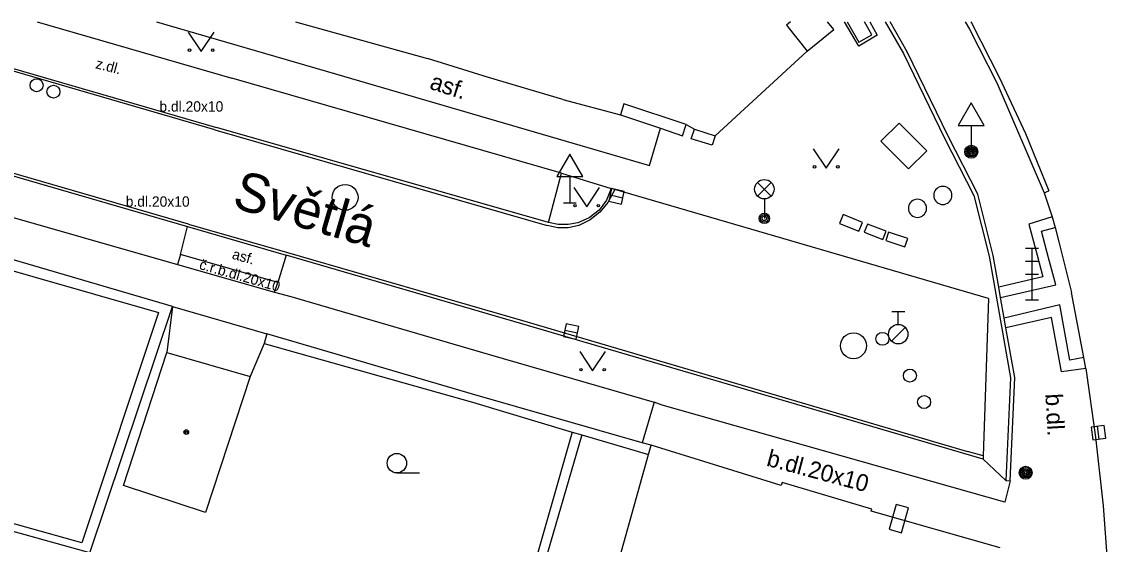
# Model space of a CAD drawing. Extents: x -595546 to -593986, y -1160845 to -1159202.
# Drawn here: x -595482.07 to -595440.12, y -1159224.3 to -1159204.13 of the extents above; entities that cross this region are included whole.
import ezdxf

# ---------------------------------------------------------------- set-up
doc = ezdxf.new("R2010")
doc.units = 0
for name, color, linetype in [('kanalizace - povrch.  znaky - skut. velikost', 7, 'Continuous'), ('Level 24', 7, 'Continuous'), ('Level 25', 7, 'Continuous'), ('Level 27', 7, 'Continuous'), ('Level 28', 7, 'Continuous'), ('Level 31', 7, 'Continuous'), ('Level 33', 7, 'Continuous'), ('Level 34', 7, 'Continuous'), ('Level 36', 7, 'Continuous'), ('Level 39', 7, 'Continuous'), ('Nazvy ulic', 7, 'Continuous'), ('neurcene site - povrch.  znaky - skut. stav', 7, 'Continuous'), ('silnoproud - povrch.  znaky a  RIS  skut. velikost', 7, 'Continuous'), ('TM - budovy zdene_ betonove - VP', 7, 'Continuous'), ('TM - chodniky - VP', 7, 'Continuous'), ('TM - komunikace - VP', 7, 'Continuous'), ('TM - plot drateny_ kovovy - VP', 7, 'Continuous'), ('TM - plot zdeny_ ohradni zed - VP', 7, 'Continuous'), ('TM - podezdivka plotu - VP', 7, 'Continuous'), ('TM - pomocna konstrukcni linie', 7, 'Continuous'), ('TM - popis povrchu', 7, 'Continuous'), ('TM - rozhrani mezi zpev. plochami mezi sebou - VP', 7, 'Continuous'), ('TM - rozhrani ploch obecne - VP', 7, 'Continuous'), ('TM - vjezd na pozemek', 7, 'Continuous')]:
    doc.layers.add(name, color=color, linetype=linetype)

msp = doc.modelspace()

# ---------------------------------------------------------------- linework, layer by layer
at = {"layer": 'kanalizace - povrch.  znaky - skut. velikost'}
for points in [[(-595445.422, -1159204.13), (-595445.4, -1159204.17), (-595444.32, -1159206.29), (-595443.32, -1159208.45), (-595442.42, -1159210.66)], [(-595442.6, -1159210.73), (-595442.42, -1159210.66)]]:
    msp.add_lwpolyline(points, dxfattribs=at)
at = {"layer": 'Level 24'}
msp.add_lwpolyline([(-595448.104, -1159223.858), (-595447.83, -1159222.896), (-595448.311, -1159222.759), (-595448.585, -1159223.721)], close=True, dxfattribs=at)
at = {"layer": 'Level 25'}
for centre, radius in [((-595445.41, -1159209.15), 0.25), ((-595445.41, -1159209.15), 0.2), ((-595445.41, -1159209.15), 0.15), ((-595445.41, -1159209.15), 0.1), ((-595445.41, -1159209.15), 0.05), ((-595443.31, -1159221.54), 0.25), ((-595443.31, -1159221.54), 0.2), ((-595443.31, -1159221.54), 0.15), ((-595443.31, -1159221.54), 0.1), ((-595443.31, -1159221.54), 0.05)]:
    msp.add_circle(centre, radius, dxfattribs=at)
at = {"layer": 'Level 27'}
for p, q in [((-595459.354, -1159210.817), (-595458.866, -1159210.923)), ((-595461.104, -1159216.037), (-595460.616, -1159216.143)), ((-595440.468, -1159220.238), (-595440.532, -1159219.742))]:
    msp.add_line(p, q, dxfattribs=at)
for points in [[(-595459.407, -1159211.062), (-595458.918, -1159211.167), (-595458.813, -1159210.678), (-595459.302, -1159210.573)], [(-595461.157, -1159216.282), (-595460.668, -1159216.387), (-595460.563, -1159215.898), (-595461.052, -1159215.793)], [(-595440.22, -1159220.206), (-595440.284, -1159219.71), (-595440.78, -1159219.774), (-595440.716, -1159220.27)]]:
    msp.add_lwpolyline(points, close=True, dxfattribs=at)
for centre in [(-595469.59, -1159210.91), (-595449.96, -1159216.64)]:
    msp.add_circle(centre, 0.5, dxfattribs=at)
at = {"layer": 'Level 28'}
for p, q in [((-595448.48, -1159215.315), (-595447.98, -1159215.315)), ((-595448.23, -1159215.815), (-595448.23, -1159215.315)), ((-595448.488, -1159216.462), (-595447.958, -1159215.932))]:
    msp.add_line(p, q, dxfattribs=at)
for centre, radius in [((-595481.5, -1159206.58), 0.25), ((-595480.85, -1159206.83), 0.25), ((-595448.84, -1159216.37), 0.25), ((-595448.23, -1159216.19), 0.375)]:
    msp.add_circle(centre, radius, dxfattribs=at)
at = {"layer": 'Level 31'}
for centre in [(-595447.78, -1159217.79), (-595447.23, -1159218.81)]:
    msp.add_circle(centre, 0.25, dxfattribs=at)
at = {"layer": 'Level 33'}
for p, q in [((-595453.665, -1159210.86), (-595453.135, -1159210.33)), ((-595453.665, -1159210.33), (-595453.135, -1159210.86)), ((-595453.4, -1159210.97), (-595453.4, -1159211.72)), ((-595443.31, -1159212.87), (-595442.81, -1159212.87)), ((-595443.06, -1159214.87), (-595443.06, -1159212.87)), ((-595443.31, -1159213.37), (-595442.81, -1159213.37)), ((-595443.31, -1159213.87), (-595442.81, -1159213.87)), ((-595443.31, -1159214.87), (-595442.81, -1159214.87))]:
    msp.add_line(p, q, dxfattribs=at)
for centre, radius in [((-595453.4, -1159210.595), 0.375), ((-595453.4, -1159211.72), 0.2), ((-595453.4, -1159211.72), 0.145), ((-595453.4, -1159211.72), 0.0876)]:
    msp.add_circle(centre, radius, dxfattribs=at)
at = {"layer": 'Level 34'}
for p, q in [((-595445.41, -1159208.132), (-595445.41, -1159209.15)), ((-595460.91, -1159210.102), (-595460.91, -1159211.12)), ((-595461.16, -1159211.12), (-595460.66, -1159211.12))]:
    msp.add_line(p, q, dxfattribs=at)
for points in [[(-595445.91, -1159208.132), (-595444.91, -1159208.132), (-595445.41, -1159207.266)], [(-595461.41, -1159210.102), (-595460.41, -1159210.102), (-595460.91, -1159209.236)]]:
    msp.add_lwpolyline(points, close=True, dxfattribs=at)
at = {"layer": 'Level 36'}
msp.add_line((-595467.59, -1159221.545), (-595466.715, -1159221.545), dxfattribs=at)
for points in [[(-595475.65, -1159204.53), (-595475.15, -1159205.28), (-595474.65, -1159204.53)], [(-595451.51, -1159209.03), (-595451.01, -1159209.78), (-595450.51, -1159209.03)], [(-595460.76, -1159210.53), (-595460.26, -1159211.28), (-595459.76, -1159210.53)], [(-595460.53, -1159216.86), (-595460.03, -1159217.61), (-595459.53, -1159216.86)]]:
    msp.add_lwpolyline(points, dxfattribs=at)
for centre, radius in [((-595475.6, -1159205.23), 0.05), ((-595474.701, -1159205.23), 0.05), ((-595451.46, -1159209.73), 0.05), ((-595450.561, -1159209.73), 0.05), ((-595460.71, -1159211.23), 0.05), ((-595459.811, -1159211.23), 0.05), ((-595460.48, -1159217.56), 0.05), ((-595459.581, -1159217.56), 0.05), ((-595467.59, -1159221.17), 0.375)]:
    msp.add_circle(centre, radius, dxfattribs=at)
at = {"layer": 'Level 39'}
for radius in [0.09, 0.0398]:
    msp.add_circle((-595475.72, -1159219.97), radius, dxfattribs=at)
at = {"layer": 'neurcene site - povrch.  znaky - skut. stav'}
for points in [[(-595452.387, -1159204.13), (-595452.55, -1159204.26)], [(-595452.55, -1159204.26), (-595451.75, -1159205.26)], [(-595451.75, -1159205.26), (-595450.72, -1159204.43)], [(-595450.72, -1159204.43), (-595450.962, -1159204.13)], [(-595448.9, -1159208.74), (-595448.2, -1159208.05)], [(-595448.2, -1159208.05), (-595447.13, -1159209.11)], [(-595447.83, -1159209.81), (-595448.9, -1159208.74)], [(-595447.13, -1159209.11), (-595447.83, -1159209.81)], [(-595446.158, -1159210.834), (-595446.163, -1159210.773), (-595446.179, -1159210.714), (-595446.205, -1159210.659), (-595446.24, -1159210.609), (-595446.283, -1159210.566), (-595446.333, -1159210.531), (-595446.388, -1159210.505), (-595446.447, -1159210.489), (-595446.508, -1159210.484), (-595446.569, -1159210.489), (-595446.628, -1159210.505), (-595446.683, -1159210.531), (-595446.733, -1159210.566), (-595446.776, -1159210.609), (-595446.811, -1159210.659), (-595446.837, -1159210.714), (-595446.853, -1159210.773), (-595446.858, -1159210.834), (-595446.853, -1159210.895), (-595446.837, -1159210.954), (-595446.811, -1159211.009), (-595446.776, -1159211.059), (-595446.733, -1159211.102), (-595446.683, -1159211.137), (-595446.628, -1159211.163), (-595446.569, -1159211.179), (-595446.508, -1159211.184), (-595446.447, -1159211.179), (-595446.388, -1159211.163), (-595446.333, -1159211.137), (-595446.283, -1159211.102), (-595446.24, -1159211.059), (-595446.205, -1159211.009), (-595446.179, -1159210.954), (-595446.163, -1159210.895), (-595446.158, -1159210.834)], [(-595447.137, -1159211.331), (-595447.142, -1159211.27), (-595447.158, -1159211.211), (-595447.184, -1159211.156), (-595447.219, -1159211.106), (-595447.262, -1159211.063), (-595447.312, -1159211.028), (-595447.367, -1159211.002), (-595447.426, -1159210.986), (-595447.487, -1159210.981), (-595447.548, -1159210.986), (-595447.607, -1159211.002), (-595447.662, -1159211.028), (-595447.712, -1159211.063), (-595447.755, -1159211.106), (-595447.79, -1159211.156), (-595447.816, -1159211.211), (-595447.832, -1159211.27), (-595447.837, -1159211.331), (-595447.832, -1159211.392), (-595447.816, -1159211.451), (-595447.79, -1159211.506), (-595447.755, -1159211.556), (-595447.712, -1159211.599), (-595447.662, -1159211.634), (-595447.607, -1159211.66), (-595447.548, -1159211.676), (-595447.487, -1159211.681), (-595447.426, -1159211.676), (-595447.367, -1159211.66), (-595447.312, -1159211.634), (-595447.262, -1159211.599), (-595447.219, -1159211.556), (-595447.184, -1159211.506), (-595447.158, -1159211.451), (-595447.142, -1159211.392), (-595447.137, -1159211.331)]]:
    msp.add_lwpolyline(points, dxfattribs=at)
at = {"layer": 'silnoproud - povrch.  znaky a  RIS  skut. velikost'}
for points in [[(-595450.201, -1159204.13), (-595449.75, -1159204.92)], [(-595449.25, -1159204.63), (-595449.53, -1159204.13)], [(-595449.75, -1159204.92), (-595449.25, -1159204.63)], [(-595458.82, -1159207.3), (-595458.96, -1159207.72)], [(-595456.42, -1159208.1), (-595458.82, -1159207.3)], [(-595458.96, -1159207.72), (-595457.41, -1159208.24), (-595456.56, -1159208.53)], [(-595456.56, -1159208.53), (-595456.42, -1159208.1)], [(-595456.22, -1159208.65), (-595456.1, -1159208.28)], [(-595455.41, -1159208.89), (-595456.22, -1159208.65)], [(-595456.1, -1159208.28), (-595455.3, -1159208.53)], [(-595455.3, -1159208.53), (-595455.41, -1159208.89)], [(-595450.36, -1159211.57), (-595450.5, -1159211.92)], [(-595449.61, -1159211.88), (-595450.36, -1159211.57)], [(-595450.5, -1159211.92), (-595449.75, -1159212.22)], [(-595449.75, -1159212.22), (-595449.61, -1159211.88)], [(-595449.42, -1159211.94), (-595449.54, -1159212.25)], [(-595448.7, -1159212.22), (-595449.42, -1159211.94)], [(-595449.54, -1159212.25), (-595448.82, -1159212.54)], [(-595448.82, -1159212.54), (-595448.7, -1159212.22)], [(-595448.61, -1159212.25), (-595448.71, -1159212.57)], [(-595447.86, -1159212.5), (-595448.61, -1159212.25)], [(-595448.71, -1159212.57), (-595447.97, -1159212.82)], [(-595447.97, -1159212.82), (-595447.86, -1159212.5)]]:
    msp.add_lwpolyline(points, dxfattribs=at)
at = {"layer": 'TM - budovy zdene_ betonove - VP'}
for points in [[(-595478.15, -1159222.03), (-595476.47, -1159216.9)], [(-595476.47, -1159216.9), (-595473.26, -1159217.82)], [(-595473.26, -1159217.82), (-595474.98, -1159223.07)], [(-595460.49, -1159230.19), (-595457.87, -1159220.84)], [(-595457.87, -1159220.84), (-595457.77, -1159220.48)], [(-595452.75, -1159222.03), (-595457.77, -1159220.48)], [(-595474.98, -1159223.07), (-595478.15, -1159222.03)], [(-595444.29, -1159224.44), (-595449.28, -1159223.02), (-595449.25, -1159222.94), (-595452.71, -1159221.92), (-595452.75, -1159222.03)]]:
    msp.add_lwpolyline(points, dxfattribs=at)
at = {"layer": 'TM - chodniky - VP'}
for points in [[(-595476.869, -1159204.13), (-595469.96, -1159206.14), (-595457.84, -1159209.68)], [(-595471.507, -1159204.13), (-595466.41, -1159205.55)], [(-595464.05, -1159206.28), (-595466.41, -1159205.55)], [(-595461.18, -1159207.13), (-595458.96, -1159207.72)], [(-595457.84, -1159209.68), (-595457.41, -1159208.24)], [(-595487.18, -1159210.32), (-595476.06, -1159213.5)], [(-595461.23, -1159209.98), (-595459.31, -1159210.57)], [(-595475.95, -1159213.11), (-595475.68, -1159212.03)], [(-595475.95, -1159213.11), (-595476.06, -1159213.5)], [(-595471.86, -1159213.14), (-595472.18, -1159214.19)], [(-595472.31, -1159214.57), (-595472.18, -1159214.19)], [(-595472.31, -1159214.57), (-595471.68, -1159214.74)], [(-595471.68, -1159214.74), (-595463.98, -1159216.99)], [(-595463.98, -1159216.99), (-595457.65, -1159218.82)], [(-595444.11, -1159222.67), (-595457.34, -1159218.93), (-595457.65, -1159218.82)], [(-595443.91, -1159221.85), (-595444.11, -1159222.67)]]:
    msp.add_lwpolyline(points, dxfattribs=at)
at = {"layer": 'TM - komunikace - VP'}
for points in [[(-595481.478, -1159204.13), (-595473.96, -1159206.31)], [(-595445.64, -1159204.13), (-595445.48, -1159204.42), (-595444.41, -1159206.52)], [(-595461.23, -1159209.98), (-595473.96, -1159206.31)], [(-595444.41, -1159206.52), (-595442.6, -1159210.73), (-595442.28, -1159211.66)], [(-595491.81, -1159207.35), (-595475.68, -1159212.03)], [(-595461.74, -1159211.88), (-595461.23, -1159209.98)], [(-595459.31, -1159210.57), (-595459.49, -1159211.02), (-595459.78, -1159211.4), (-595460.16, -1159211.7), (-595460.6, -1159211.89)], [(-595444.75, -1159214.81), (-595459.17, -1159210.61), (-595459.31, -1159210.57)], [(-595475.68, -1159212.03), (-595471.86, -1159213.14)], [(-595460.6, -1159211.89), (-595460.98, -1159211.96), (-595461.36, -1159211.96), (-595461.74, -1159211.88)], [(-595442.28, -1159211.66), (-595442.17, -1159212.07), (-595442.03, -1159212.62), (-595441.54, -1159214.58)], [(-595462.77, -1159215.79), (-595471.86, -1159213.14)], [(-595444.75, -1159214.81), (-595444.95, -1159220.89), (-595444.95, -1159221.01)], [(-595440.98, -1159217.52), (-595441.06, -1159217.09), (-595441.17, -1159216.55), (-595441.54, -1159214.58)], [(-595444.95, -1159221.01), (-595462.77, -1159215.79)], [(-595440.98, -1159217.52), (-595440.61, -1159220.16)], [(-595440.61, -1159220.16), (-595440.32, -1159222.82), (-595440.16, -1159224.93), (-595440.12, -1159225.48)]]:
    msp.add_lwpolyline(points, dxfattribs=at)
at = {"layer": 'TM - plot drateny_ kovovy - VP'}
for points in [[(-595461.18, -1159207.13), (-595464.05, -1159206.28)], [(-595488.98, -1159211.87), (-595476.79, -1159215.36), (-595479.75, -1159224.24), (-595491.4, -1159220.99)], [(-595472.71, -1159216.55), (-595464.67, -1159218.82)], [(-595464.67, -1159218.82), (-595460.82, -1159219.97)], [(-595460.82, -1159219.97), (-595460.45, -1159220.08)], [(-595460.45, -1159220.08), (-595457.87, -1159220.84)]]:
    msp.add_lwpolyline(points, dxfattribs=at)
at = {"layer": 'TM - plot zdeny_ ohradni zed - VP'}
msp.add_lwpolyline([(-595443.91, -1159221.85), (-595443.73, -1159217.86), (-595444.07, -1159215.95), (-595444.14, -1159215.57), (-595444.28, -1159214.78), (-595444.35, -1159214.38), (-595444.56, -1159213.15), (-595445.16, -1159210.78), (-595446.3, -1159208.55), (-595447.89, -1159205.29), (-595448.547, -1159204.13)], dxfattribs=at)
at = {"layer": 'TM - podezdivka plotu - VP'}
for points in [[(-595448.729, -1159204.13), (-595448.03, -1159205.36), (-595446.44, -1159208.62), (-595445.31, -1159210.84), (-595444.72, -1159213.18), (-595443.89, -1159217.87), (-595444.07, -1159221.84)], [(-595476.25, -1159215.12), (-595491.37, -1159210.7)], [(-595479.45, -1159224.63), (-595476.25, -1159215.12)], [(-595472.61, -1159216.18), (-595472.71, -1159216.55)], [(-595464.67, -1159218.51), (-595472.61, -1159216.18)], [(-595457.77, -1159220.48), (-595458.12, -1159220.38), (-595464.67, -1159218.51)], [(-595444.07, -1159221.84), (-595443.91, -1159221.85)]]:
    msp.add_lwpolyline(points, dxfattribs=at)
at = {"layer": 'TM - pomocna konstrukcni linie'}
msp.add_lwpolyline([(-595444.95, -1159221.01), (-595444.07, -1159221.84)], dxfattribs=at)
at = {"layer": 'TM - rozhrani mezi zpev. plochami mezi sebou - VP'}
for points in [[(-595474.62, -1159208.3), (-595487.67, -1159204.51)], [(-595475.64, -1159211.94), (-595491.79, -1159207.26)], [(-595474.62, -1159208.3), (-595461.79, -1159212)], [(-595459.17, -1159210.61), (-595459.44, -1159211.11), (-595459.75, -1159211.48), (-595460.13, -1159211.78), (-595460.56, -1159211.99)], [(-595475.64, -1159211.94), (-595471.81, -1159213.04)], [(-595460.56, -1159211.99), (-595460.97, -1159212.08), (-595461.38, -1159212.08), (-595461.79, -1159212)], [(-595442.28, -1159211.66), (-595443.19, -1159211.94), (-595442.87, -1159213.14), (-595442.65, -1159213.98), (-595444.35, -1159214.38)], [(-595444.28, -1159214.78), (-595442.15, -1159214.29), (-595442.43, -1159213.25), (-595442.7, -1159212.21), (-595442.17, -1159212.07)], [(-595472.18, -1159214.19), (-595475.95, -1159213.11)], [(-595471.81, -1159213.04), (-595462.74, -1159215.66)], [(-595476.06, -1159213.5), (-595472.31, -1159214.57)], [(-595441.06, -1159217.09), (-595441.61, -1159217.2), (-595441.99, -1159215.06), (-595444.14, -1159215.57)], [(-595462.74, -1159215.66), (-595445.56, -1159220.72)], [(-595440.98, -1159217.52), (-595441.93, -1159217.65), (-595442.31, -1159215.55), (-595444.07, -1159215.95)], [(-595457.65, -1159218.82), (-595458.12, -1159220.38)], [(-595444.95, -1159220.89), (-595445.56, -1159220.72)]]:
    msp.add_lwpolyline(points, dxfattribs=at)
at = {"layer": 'TM - rozhrani ploch obecne - VP'}
for points in [[(-595487.64, -1159204.42), (-595474.56, -1159208.21)], [(-595449.75, -1159205.07), (-595450.309, -1159204.13)], [(-595449.33, -1159204.13), (-595449.04, -1159204.65)], [(-595449.04, -1159204.65), (-595449.75, -1159205.07)], [(-595455.3, -1159208.53), (-595451.75, -1159205.26)], [(-595461.74, -1159211.88), (-595474.56, -1159208.21)], [(-595456.42, -1159208.1), (-595456.1, -1159208.28)], [(-595476.25, -1159215.12), (-595476.47, -1159216.9)], [(-595472.71, -1159216.55), (-595473.26, -1159217.82)], [(-595460.82, -1159219.97), (-595463.48, -1159229.32)], [(-595460.45, -1159220.08), (-595463.16, -1159229.41)], [(-595479.45, -1159224.63), (-595491.48, -1159221.28)]]:
    msp.add_lwpolyline(points, dxfattribs=at)
at = {"layer": 'TM - vjezd na pozemek'}
msp.add_lwpolyline([(-595476.25, -1159215.12), (-595472.61, -1159216.18)], dxfattribs=at)

# ---------------------------------------------------------------- texts
at = {"layer": 'Nazvy ulic'}
msp.add_text('Světlá', height=1.5, rotation=343.6619, dxfattribs=at).set_placement((-595474, -1159211.279))
at = {"layer": 'TM - popis povrchu'}
for s, height, rotation, p in [('z.dl.', 0.4, 345.6773, (-595479.25, -1159205.92)), ('asf.', 0.65, 342.195, (-595466.36, -1159206.71)), ('č.r.b.dl.20x10', 0.39999, 344, (-595475.25, -1159213.67)), ('asf.', 0.4, 344, (-595473.98, -1159213.27)), ('b.dl. ', 0.65, 273.1332, (-595442.55, -1159218.5)), ('b.dl.20x10', 0.65, 345.0721, (-595453.35, -1159221.26))]:
    msp.add_text(s, height=height, rotation=rotation, dxfattribs=at).set_placement(p)
for p in [(-595476.76, -1159207.6), (-595478.06, -1159211.27)]:
    msp.add_text('b.dl.20x10', height=0.4, dxfattribs=at).set_placement(p)

doc.saveas('drawing.dxf')
